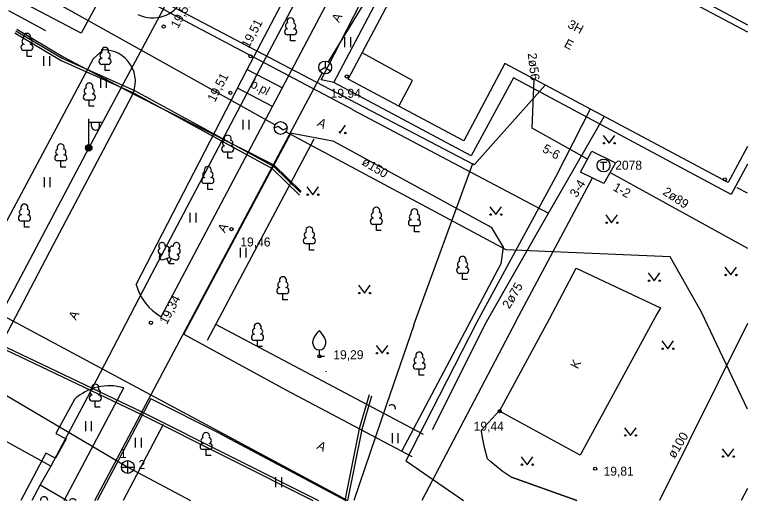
# Model space of a CAD drawing. Extents: x 713497 to 713863, y 6590062 to 6590327.
# Drawn here: x 713806.4 to 713863.4, y 6590062.3 to 6590100 of the extents above; entities that cross this region are included whole.
import ezdxf

# ---------------------------------------------------------------- set-up
doc = ezdxf.new("R2010")
doc.units = 0
for name, color, linetype in [('AED', 7, 'Continuous'), ('HALJASTUS', 7, 'Continuous'), ('HOONE', 7, 'Continuous'), ('HOONEDET', 7, 'Continuous'), ('KKAEV', 7, 'Continuous'), ('KORGUS', 7, 'Continuous'), ('KPKAABEL', 7, 'Continuous'), ('KTRASS', 7, 'Continuous'), ('MPKAABEL', 7, 'Continuous'), ('POST', 7, 'Continuous'), ('PUU', 7, 'Continuous'), ('SIKAEV', 7, 'Continuous'), ('SITRASS', 7, 'Continuous'), ('TEE', 7, 'Continuous'), ('TKAEV', 7, 'Continuous'), ('TORU NR', 7, 'Continuous'), ('TTRASS', 7, 'Continuous'), ('VKAEV', 7, 'Continuous'), ('VTRASS', 7, 'Continuous'), ('По умолчанию', 7, 'Continuous'), ('Слой 1', 7, 'Continuous')]:
    doc.layers.add(name, color=color, linetype=linetype)

msp = doc.modelspace()

# ---------------------------------------------------------------- linework, layer by layer
at = {"layer": 'AED'}
for points in [[(713821.396, 6590074.739), (713829.683, 6590090.388)], [(713863.358, 6590086.171), (713862.57, 6590086.57)], [(713817.953, 6590068.185), (713814.848, 6590062.302)]]:
    msp.add_lwpolyline(points, dxfattribs=at)
at = {"layer": 'HALJASTUS'}
for p, q in [((713832.046, 6590098.277), (713832.046, 6590097.516)), ((713832.501, 6590098.277), (713832.501, 6590097.516)), ((713808.642, 6590096.821), (713808.642, 6590096.059)), ((713809.097, 6590096.821), (713809.097, 6590096.059)), ((713813.066, 6590095.103), (713813.066, 6590094.342)), ((713813.521, 6590095.103), (713813.521, 6590094.342)), ((713824.146, 6590091.87), (713824.146, 6590091.109)), ((713824.601, 6590091.87), (713824.601, 6590091.109)), ((713852.147, 6590090.657), (713852.61, 6590090.05)), ((713852.61, 6590090.05), (713853.056, 6590090.657)), ((713808.691, 6590087.406), (713808.691, 6590086.645)), ((713809.146, 6590087.406), (713809.146, 6590086.645)), ((713829.117, 6590086.657), (713829.58, 6590086.05)), ((713829.58, 6590086.05), (713830.026, 6590086.657)), ((713843.337, 6590085.107), (713843.8, 6590084.5)), ((713843.8, 6590084.5), (713844.246, 6590085.107)), ((713820.023, 6590084.637), (713820.023, 6590083.876)), ((713820.478, 6590084.637), (713820.478, 6590083.876)), ((713852.347, 6590084.477), (713852.81, 6590083.87)), ((713852.81, 6590083.87), (713853.256, 6590084.477)), ((713823.926, 6590081.928), (713823.926, 6590081.167)), ((713824.381, 6590081.928), (713824.381, 6590081.167)), ((713855.657, 6590079.967), (713856.12, 6590079.36)), ((713856.12, 6590079.36), (713856.566, 6590079.967)), ((713861.617, 6590080.417), (713862.08, 6590079.81)), ((713862.08, 6590079.81), (713862.526, 6590080.417)), ((713833.137, 6590079.007), (713833.6, 6590078.4)), ((713833.6, 6590078.4), (713834.046, 6590079.007)), ((713834.497, 6590074.337), (713834.96, 6590073.73)), ((713834.96, 6590073.73), (713835.406, 6590074.337)), ((713856.717, 6590074.687), (713857.18, 6590074.08)), ((713857.18, 6590074.08), (713857.626, 6590074.687)), ((713830.593, 6590072.34), (713830.593, 6590072.282)), ((713811.896, 6590068.446), (713811.896, 6590067.685)), ((713812.351, 6590068.446), (713812.351, 6590067.685)), ((713835.742, 6590067.518), (713835.742, 6590066.756)), ((713836.197, 6590067.518), (713836.197, 6590066.756)), ((713853.807, 6590067.947), (713854.27, 6590067.34)), ((713854.27, 6590067.34), (713854.716, 6590067.947)), ((713815.772, 6590067.159), (713815.772, 6590066.398)), ((713816.227, 6590067.159), (713816.227, 6590066.398)), ((713861.407, 6590066.307), (713861.87, 6590065.7)), ((713861.87, 6590065.7), (713862.316, 6590066.307)), ((713845.765, 6590065.679), (713846.229, 6590065.072)), ((713846.229, 6590065.072), (713846.674, 6590065.679)), ((713826.686, 6590064.09), (713826.686, 6590063.328)), ((713827.141, 6590064.09), (713827.141, 6590063.328))]:
    msp.add_line(p, q, dxfattribs=at)
for points in [[(713808.833, 6590098.769), (713805.953, 6590100.341)], [(713838.188, 6590067.422), (713822.047, 6590075.968)]]:
    msp.add_lwpolyline(points, dxfattribs=at)
for centre in [(713852.209, 6590090.05), (713853.038, 6590090.05), (713829.179, 6590086.05), (713830.008, 6590086.05), (713843.399, 6590084.5), (713844.228, 6590084.5), (713852.409, 6590083.87), (713853.238, 6590083.87), (713855.719, 6590079.36), (713856.548, 6590079.36), (713861.679, 6590079.81), (713862.508, 6590079.81), (713833.199, 6590078.4), (713834.028, 6590078.4), (713834.559, 6590073.73), (713835.388, 6590073.73), (713856.779, 6590074.08), (713857.608, 6590074.08), (713853.869, 6590067.34), (713854.698, 6590067.34), (713861.469, 6590065.7), (713862.298, 6590065.7), (713845.828, 6590065.072), (713846.657, 6590065.072)]:
    msp.add_circle(centre, 0.055, dxfattribs=at)
at = {"layer": 'HOONE'}
for p, q in [((713826.578, 6590091.231), (713826.878, 6590091.381)), ((713826.878, 6590091.381), (713827.278, 6590091.081)), ((713827.278, 6590091.081), (713827.578, 6590091.231))]:
    msp.add_line(p, q, dxfattribs=at)
for points in [[(713832.325, 6590095.015), (713840.65, 6590110.727), (713863.358, 6590098.696)], [(713807.826, 6590101.987), (713826.642, 6590091.475)], [(713863.358, 6590089.804), (713861.866, 6590086.999), (713844.51, 6590096.23), (713841.32, 6590090.23), (713832.325, 6590095.015)], [(713851.15, 6590092.7), (713848.45, 6590087.4), (713842.32, 6590076.14), (713838.223, 6590068.153), (713836.8, 6590065.38), (713837.018, 6590065.231), (713837.87, 6590064.647), (713841.293, 6590062.302)], [(713859.8, 6590076.92), (713857.37, 6590081.21), (713844.62, 6590081.76), (713827.484, 6590090.932)], [(713856.33, 6590076.77), (713850.35, 6590065.82), (713844.1, 6590069.23), (713847.97, 6590076.4), (713850.05, 6590080.34), (713856.6, 6590077.27), (713856.33, 6590076.77)], [(713863.358, 6590069.395), (713859.8, 6590076.92)], [(713863.358, 6590076.041), (713856.52, 6590062.302)]]:
    msp.add_lwpolyline(points, dxfattribs=at)
msp.add_circle((713827.078, 6590091.231), 0.5, dxfattribs=at)
at = {"layer": 'HOONEDET'}
for points in [[(713831.202, 6590094.77), (713840.146, 6590111.711), (713863.358, 6590099.255)], [(713836.26, 6590092.92), (713837.34, 6590094.92), (713833.412, 6590097.065)], [(713863.358, 6590088.423), (713862.101, 6590086.06), (713845.19, 6590095.13), (713841.88, 6590089.06), (713831.202, 6590094.77)]]:
    msp.add_lwpolyline(points, dxfattribs=at)
at = {"layer": 'KKAEV'}
for p, q in [((713815.194, 6590064.391), (713815.194, 6590065.391)), ((713814.694, 6590064.891), (713815.694, 6590064.891))]:
    msp.add_line(p, q, dxfattribs=at)
msp.add_circle((713815.194, 6590064.891), 0.5, dxfattribs=at)
at = {"layer": 'KORGUS'}
for centre in [(713817.98, 6590099.11), (713824.74, 6590096.8), (713832.22, 6590095.23), (713823.17, 6590093.96), (713861.61, 6590087.24), (713823.25, 6590083.37), (713816.99, 6590076.1), (713830.09, 6590073.49), (713844.1, 6590069.23), (713851.53, 6590064.76)]:
    msp.add_circle(centre, 0.125, dxfattribs=at)
at = {"layer": 'KPKAABEL'}
msp.add_lwpolyline([(713773.44, 6590139.89), (713762.88, 6590120.59), (713775.24, 6590090.28), (713794.548, 6590082.284), (713800.542, 6590079.311), (713832.311, 6590062.302)], dxfattribs=at)
at = {"layer": 'KTRASS'}
for p, q in [((713802.364, 6590072.434), (713815.194, 6590064.891)), ((713815.194, 6590064.891), (713820.08, 6590062.302))]:
    msp.add_line(p, q, dxfattribs=at)
at = {"layer": 'MPKAABEL'}
for points in [[(713831.539, 6590125.823), (713812.157, 6590089.684), (713797.659, 6590062.302)], [(713802.69, 6590113.94), (713802.87, 6590113.16), (713801.12, 6590109.45), (713810.319, 6590104.541), (713819.99, 6590099.38), (713832.692, 6590092.656)], [(713767.165, 6590099.54), (713769.384, 6590097.568), (713773.372, 6590091.235), (713786.121, 6590083.841), (713799.27, 6590076.55), (713805.146, 6590074.259), (713816.203, 6590068.988), (713829.569, 6590062.302)], [(713767.259, 6590099.724), (713769.538, 6590097.698), (713773.514, 6590091.383), (713786.219, 6590084.015), (713799.356, 6590076.732), (713805.226, 6590074.443), (713816.291, 6590069.168), (713830.016, 6590062.302)], [(713806.498, 6590098.791), (713810.106, 6590096.659), (713815.718, 6590094.134), (713826.55, 6590088.251), (713828.633, 6590086.211)], [(713806.563, 6590098.919), (713810.224, 6590096.736), (713815.554, 6590093.916), (713826.538, 6590088.367), (713828.675, 6590086.291)], [(713806.409, 6590098.611), (713810.014, 6590096.481), (713815.63, 6590093.954), (713826.43, 6590088.089), (713828.538, 6590086.024)], [(713832.701, 6590092.651), (713847.91, 6590084.6)], [(713847.91, 6590084.6), (713852.22, 6590092.13)], [(713843.08, 6590076.18), (713847.91, 6590084.6)], [(713838.87, 6590067.798), (713843.08, 6590076.18)], [(713833.958, 6590070.493), (713833.191, 6590067.861), (713832.071, 6590062.302)], [(713834.138, 6590070.395), (713833.386, 6590067.813), (713832.275, 6590062.302)]]:
    msp.add_lwpolyline(points, dxfattribs=at)
at = {"layer": 'POST'}
for p, q in [((713812.157, 6590089.934), (713812.157, 6590091.934)), ((713812.157, 6590091.684), (713813.157, 6590091.684)), ((713812.384, 6590091.363), (713812.384, 6590091.684)), ((713812.997, 6590091.363), (713812.997, 6590091.684))]:
    msp.add_line(p, q, dxfattribs=at)
for radius in [0.25, 0.225, 0.2, 0.175, 0.15, 0.125, 0.1, 0.075, 0.05, 0.025]:
    msp.add_circle((713812.157, 6590089.684), radius, dxfattribs=at)
msp.add_arc((713812.69, 6590091.363), 0.306, 180, 0, dxfattribs=at)
at = {"layer": 'PUU'}
for p, q in [((713828.088, 6590098.469), (713827.608, 6590098.469)), ((713827.848, 6590097.994), (713827.848, 6590098.469)), ((713828.228, 6590097.994), (713827.848, 6590097.994)), ((713807.604, 6590097.261), (713807.124, 6590097.261)), ((713807.364, 6590096.786), (713807.364, 6590097.261)), ((713807.744, 6590096.786), (713807.364, 6590096.786)), ((713813.67, 6590096.165), (713813.19, 6590096.165)), ((713813.43, 6590095.69), (713813.43, 6590096.165)), ((713813.81, 6590095.69), (713813.43, 6590095.69)), ((713812.441, 6590093.395), (713811.961, 6590093.395)), ((713812.201, 6590092.92), (713812.201, 6590093.395)), ((713812.581, 6590092.92), (713812.201, 6590092.92)), ((713823.201, 6590089.351), (713822.721, 6590089.351)), ((713822.961, 6590088.876), (713822.961, 6590089.351)), ((713810.226, 6590088.674), (713809.746, 6590088.674)), ((713809.986, 6590088.199), (713809.986, 6590088.674)), ((713823.341, 6590088.876), (713822.961, 6590088.876)), ((713810.366, 6590088.199), (713809.986, 6590088.199)), ((713821.657, 6590086.914), (713821.177, 6590086.914)), ((713821.417, 6590086.439), (713821.417, 6590086.914)), ((713821.797, 6590086.439), (713821.417, 6590086.439)), ((713807.402, 6590083.999), (713806.922, 6590083.999)), ((713807.162, 6590083.524), (713807.162, 6590083.999)), ((713807.542, 6590083.524), (713807.162, 6590083.524)), ((713834.76, 6590083.745), (713834.28, 6590083.745)), ((713834.52, 6590083.27), (713834.52, 6590083.745)), ((713837.72, 6590083.625), (713837.24, 6590083.625)), ((713837.48, 6590083.15), (713837.48, 6590083.625)), ((713834.9, 6590083.27), (713834.52, 6590083.27)), ((713837.86, 6590083.15), (713837.48, 6590083.15)), ((713829.55, 6590082.225), (713829.07, 6590082.225)), ((713829.31, 6590081.75), (713829.31, 6590082.225)), ((713829.69, 6590081.75), (713829.31, 6590081.75)), ((713817.968, 6590081.001), (713818.413, 6590081.176)), ((713818.408, 6590080.666), (713818.233, 6590081.106)), ((713818.408, 6590080.666), (713818.588, 6590081.106)), ((713818.413, 6590081.176), (713818.853, 6590080.996)), ((713818.788, 6590080.666), (713818.408, 6590080.666)), ((713841.46, 6590079.935), (713840.98, 6590079.935)), ((713841.22, 6590079.46), (713841.22, 6590079.935)), ((713841.6, 6590079.46), (713841.22, 6590079.46)), ((713827.49, 6590078.355), (713827.01, 6590078.355)), ((713827.25, 6590077.88), (713827.25, 6590078.355)), ((713827.63, 6590077.88), (713827.25, 6590077.88)), ((713825.521, 6590074.731), (713825.041, 6590074.731)), ((713825.281, 6590074.256), (713825.281, 6590074.731)), ((713825.661, 6590074.256), (713825.281, 6590074.256)), ((713830.09, 6590073.49), (713830.09, 6590073.99)), ((713830.49, 6590073.49), (713830.09, 6590073.49)), ((713838.09, 6590072.495), (713837.61, 6590072.495)), ((713837.85, 6590072.02), (713837.85, 6590072.495)), ((713838.23, 6590072.02), (713837.85, 6590072.02)), ((713812.91, 6590070.005), (713812.43, 6590070.005)), ((713812.67, 6590069.53), (713812.67, 6590070.005)), ((713813.05, 6590069.53), (713812.67, 6590069.53)), ((713821.526, 6590066.248), (713821.046, 6590066.248)), ((713821.286, 6590065.773), (713821.286, 6590066.248)), ((713821.666, 6590065.773), (713821.286, 6590065.773))]:
    msp.add_line(p, q, dxfattribs=at)
for points in [[(713818.413, 6590081.671), (713818.393, 6590081.596), (713818.393, 6590081.576), (713818.403, 6590081.546), (713818.423, 6590081.511), (713818.428, 6590081.491), (713818.413, 6590081.456), (713818.388, 6590081.406), (713818.383, 6590081.381), (713818.388, 6590081.366), (713818.398, 6590081.336), (713818.433, 6590081.276), (713818.438, 6590081.256), (713818.433, 6590081.236), (713818.418, 6590081.201), (713818.413, 6590081.176)], [(713829.59, 6590074.49), (713829.59, 6590074.64), (713829.6, 6590074.705), (713829.635, 6590074.835), (713829.695, 6590074.955), (713829.84, 6590075.19), (713830, 6590075.395), (713830.09, 6590075.49)], [(713830.59, 6590074.49), (713830.59, 6590074.64), (713830.58, 6590074.705), (713830.545, 6590074.835), (713830.485, 6590074.955), (713830.34, 6590075.19), (713830.18, 6590075.395), (713830.09, 6590075.49)]]:
    msp.add_lwpolyline(points, dxfattribs=at)
for centre, radius, start, end in [((713827.678, 6590099.167), 0.233, 109.0217, 253.1415), ((713827.848, 6590099.514), 0.277, 332.5799, 207.4201), ((713828.019, 6590099.167), 0.233, 286.8508, 70.9859), ((713827.611, 6590098.707), 0.238, 90.0016, 269.3953), ((713828.086, 6590098.707), 0.238, 270.6047, 89.9984), ((713807.194, 6590097.959), 0.233, 109.0217, 253.1415), ((713807.364, 6590098.306), 0.277, 332.5799, 207.4201), ((713807.534, 6590097.959), 0.233, 286.8508, 70.9859), ((713807.126, 6590097.498), 0.238, 90.0016, 269.3953), ((713807.601, 6590097.498), 0.238, 270.6047, 89.9984), ((713813.26, 6590096.862), 0.233, 109.0217, 253.1415), ((713813.43, 6590097.21), 0.277, 332.5799, 207.4201), ((713813.6, 6590096.862), 0.233, 286.8508, 70.9859), ((713813.192, 6590096.402), 0.238, 90.0016, 269.3953), ((713813.667, 6590096.402), 0.238, 270.6047, 89.9984), ((713812.031, 6590094.093), 0.233, 109.0217, 253.1415), ((713812.201, 6590094.44), 0.277, 332.5799, 207.4201), ((713812.371, 6590094.093), 0.233, 286.8508, 70.9859), ((713811.963, 6590093.633), 0.238, 90.0016, 269.3953), ((713812.438, 6590093.633), 0.238, 270.6047, 89.9984), ((713822.791, 6590090.048), 0.233, 109.0217, 253.1415), ((713822.961, 6590090.396), 0.277, 332.5799, 207.4201), ((713823.131, 6590090.048), 0.233, 286.8508, 70.9859), ((713809.986, 6590089.719), 0.277, 332.5799, 207.4201), ((713822.724, 6590089.588), 0.238, 90.0016, 269.3953), ((713823.199, 6590089.588), 0.238, 270.6047, 89.9984), ((713809.749, 6590088.912), 0.238, 90.0016, 269.3953), ((713809.816, 6590089.372), 0.233, 109.0217, 253.1415), ((713810.157, 6590089.372), 0.233, 286.8508, 70.9859), ((713810.224, 6590088.912), 0.238, 270.6047, 89.9984), ((713821.417, 6590087.959), 0.277, 332.5799, 207.4201), ((713821.179, 6590087.151), 0.238, 90.0016, 269.3953), ((713821.246, 6590087.611), 0.233, 109.0217, 253.1415), ((713821.587, 6590087.611), 0.233, 286.8508, 70.9859), ((713821.654, 6590087.151), 0.238, 270.6047, 89.9984), ((713807.162, 6590085.044), 0.277, 332.5799, 207.4201), ((713834.52, 6590084.79), 0.277, 332.5799, 207.4201), ((713806.924, 6590084.237), 0.238, 90.0016, 269.3953), ((713806.992, 6590084.697), 0.233, 109.0217, 253.1415), ((713807.332, 6590084.697), 0.233, 286.8508, 70.9859), ((713807.399, 6590084.237), 0.238, 270.6047, 89.9984), ((713834.35, 6590084.443), 0.233, 109.0217, 253.1415), ((713834.69, 6590084.443), 0.233, 286.8508, 70.9859), ((713837.31, 6590084.323), 0.233, 109.0217, 253.1415), ((713837.48, 6590084.67), 0.277, 332.5799, 207.4201), ((713837.65, 6590084.323), 0.233, 286.8508, 70.9859), ((713834.283, 6590083.982), 0.238, 90.0016, 269.3953), ((713834.757, 6590083.982), 0.238, 270.6047, 89.9984), ((713837.243, 6590083.862), 0.238, 90.0016, 269.3953), ((713837.717, 6590083.862), 0.238, 270.6047, 89.9984), ((713829.31, 6590083.27), 0.277, 332.5799, 207.4201), ((713829.14, 6590082.923), 0.233, 109.0217, 253.1415), ((713829.48, 6590082.923), 0.233, 286.8508, 70.9859), ((713817.851, 6590082.08), 0.256, 111.5027, 232.5173), ((713817.851, 6590082.08), 0.256, 350.4856, 111.5002), ((713818.987, 6590082.071), 0.256, 67.6168, 188.6314), ((713818.987, 6590082.071), 0.256, 306.5997, 67.6143), ((713829.073, 6590082.462), 0.238, 90.0016, 269.3953), ((713829.547, 6590082.462), 0.238, 270.6047, 89.9984), ((713817.777, 6590081.669), 0.224, 111.4304, 274.4987), ((713818.186, 6590081.83), 0.224, 308.5041, 111.5725), ((713818.412, 6590081.433), 0.237, 66.7655, 111.5015), ((713818.649, 6590081.825), 0.225, 67.7016, 230.5126), ((713819.055, 6590081.659), 0.224, 264.6183, 67.6866), ((713817.882, 6590081.224), 0.237, 111.5014, 291.5004), ((713818.943, 6590081.216), 0.237, 247.6166, 67.6155), ((713841.22, 6590080.98), 0.277, 332.5799, 207.4201), ((713841.05, 6590080.633), 0.233, 109.0217, 253.1415), ((713841.39, 6590080.633), 0.233, 286.8508, 70.9859), ((713840.983, 6590080.172), 0.238, 90.0016, 269.3953), ((713841.457, 6590080.172), 0.238, 270.6047, 89.9984), ((713827.25, 6590079.4), 0.277, 332.5799, 207.4201), ((713827.013, 6590078.592), 0.238, 90.0016, 269.3953), ((713827.08, 6590079.053), 0.233, 109.0217, 253.1415), ((713827.42, 6590079.053), 0.233, 286.8508, 70.9859), ((713827.487, 6590078.592), 0.238, 270.6047, 89.9984), ((713825.281, 6590075.776), 0.277, 332.5799, 207.4201), ((713825.111, 6590075.428), 0.233, 109.0217, 253.1415), ((713825.452, 6590075.428), 0.233, 286.8508, 70.9859), ((713825.044, 6590074.968), 0.238, 90.0016, 269.3953), ((713825.519, 6590074.968), 0.238, 270.6047, 89.9984), ((713830.09, 6590074.49), 0.5, 180, 0), ((713837.85, 6590073.54), 0.277, 332.5799, 207.4201), ((713837.68, 6590073.193), 0.233, 109.0217, 253.1415), ((713838.02, 6590073.193), 0.233, 286.8508, 70.9859), ((713837.613, 6590072.732), 0.238, 90.0016, 269.3953), ((713838.087, 6590072.732), 0.238, 270.6047, 89.9984), ((713812.5, 6590070.703), 0.233, 109.0217, 253.1415), ((713812.67, 6590071.05), 0.277, 332.5799, 207.4201), ((713812.84, 6590070.703), 0.233, 286.8508, 70.9859), ((713812.433, 6590070.242), 0.238, 90.0016, 269.3953), ((713812.907, 6590070.242), 0.238, 270.6047, 89.9984), ((713821.286, 6590067.293), 0.277, 332.5799, 207.4201), ((713821.116, 6590066.945), 0.233, 109.0217, 253.1415), ((713821.457, 6590066.945), 0.233, 286.8508, 70.9859), ((713821.049, 6590066.485), 0.238, 90.0016, 269.3953), ((713821.524, 6590066.485), 0.238, 270.6047, 89.9984), ((713808.69, 6590062.31), 0.277, 358.4334, 181.5666)]:
    msp.add_arc(centre, radius, start, end, dxfattribs=at)
at = {"layer": 'SIKAEV'}
for p, q in [((713830.54, 6590095.934), (713830.125, 6590095.659)), ((713830.54, 6590096.434), (713830.54, 6590095.934)), ((713830.54, 6590095.934), (713830.955, 6590095.659))]:
    msp.add_line(p, q, dxfattribs=at)
msp.add_circle((713830.54, 6590095.934), 0.5, dxfattribs=at)
at = {"layer": 'SITRASS'}
for points in [[(713806.67, 6590115.77), (713805.12, 6590115.27), (713801.98, 6590109.5), (713810.568, 6590104.949), (713810.568, 6590104.949), (713832.983, 6590093.161), (713833.016, 6590093.133), (713841.98, 6590088.44)], [(713830.801, 6590096.36), (713840.822, 6590112.78)], [(713812.628, 6590062.302), (713819.46, 6590075.12), (713830.305, 6590095.492)], [(713847.65, 6590094.56), (713842.13, 6590088.36), (713841.98, 6590088.44), (713837.4, 6590075.92), (713837.42, 6590075.92), (713835.315, 6590069.748), (713832.776, 6590062.302)]]:
    msp.add_lwpolyline(points, dxfattribs=at)
at = {"layer": 'TEE'}
for points in [[(713815.851, 6590079.074), (713824.476, 6590095.784), (713834.975, 6590115.756)], [(713817.793, 6590076.571), (713826.456, 6590092.902), (713837.714, 6590114.27), (713834.975, 6590115.756)], [(713831.202, 6590094.77), (713830.24, 6590094.972), (713838.857, 6590111.811)], [(713813.27, 6590097.299), (713812.51, 6590096.599), (713799.828, 6590072.901), (713794.153, 6590062.302)], [(713824.476, 6590095.784), (713827.214, 6590094.341)], [(713826.456, 6590092.902), (713823.718, 6590094.316)], [(713801.742, 6590067.584), (713809.427, 6590082.184), (713815.501, 6590093.706)], [(713819.543, 6590075.208), (713827.895, 6590090.846), (713828.092, 6590090.809), (713831.122, 6590090.234), (713843.441, 6590083.534), (713844.364, 6590081.964), (713844.206, 6590080.677), (713836.465, 6590066.106)], [(713819.543, 6590075.208), (713827.478, 6590070.879), (713837.276, 6590065.714)], [(713810.252, 6590062.302), (713814.891, 6590071.039)], [(713811.039, 6590070.132), (713809.598, 6590067.508), (713810.407, 6590067.073), (713809.574, 6590065.584), (713808.817, 6590065.98), (713806.887, 6590062.302)], [(713816.982, 6590070.18), (713812.803, 6590062.302)], [(713832.135, 6590062.302), (713822.345, 6590067.507), (713816.982, 6590070.18)], [(713850.111, 6590062.302), (713845.031, 6590064.102), (713845.066, 6590064.054), (713844.294, 6590064.578), (713843.406, 6590065.288), (713843.17, 6590065.519), (713842.913, 6590066.413), (713842.775, 6590067.183), (713842.7, 6590067.684), (713842.665, 6590067.732), (713844.103, 6590069.284)], [(713822.345, 6590067.507), (713832.135, 6590062.302)], [(713845.031, 6590064.102), (713850.111, 6590062.302)], [(713863.358, 6590063.227), (713862.889, 6590062.302)]]:
    msp.add_lwpolyline(points, dxfattribs=at)
for centre, radius, start, end in [((713817.126, 6590102.385), 2.603, 243.9322, 332.3491), ((713813.333, 6590094.849), 2.451, 332.201, 91.4759), ((713819.784, 6590080.121), 4.07, 194.9013, 240.721), ((713813.756, 6590067.225), 3.979, 73.4333, 133.0649)]:
    msp.add_arc(centre, radius, start, end, dxfattribs=at)
at = {"layer": 'TKAEV'}
for p, q in [((713851.93, 6590088.57), (713852.43, 6590088.57)), ((713852.18, 6590087.97), (713852.18, 6590088.57))]:
    msp.add_line(p, q, dxfattribs=at)
msp.add_circle((713852.18, 6590088.32), 0.5, dxfattribs=at)
at = {"layer": 'TTRASS'}
for points in [[(713850.94, 6590088.81), (713846.63, 6590091.22), (713846.79, 6590095.02)], [(713850.38, 6590087.79), (713851.27, 6590089.42), (713853.1, 6590088.53), (713852.21, 6590086.93), (713850.38, 6590087.79)], [(713845.39, 6590076.25), (713851.31, 6590087.35)], [(713852.69, 6590087.78), (713863.358, 6590081.899)], [(713845.39, 6590076.25), (713838.043, 6590062.302)]]:
    msp.add_lwpolyline(points, dxfattribs=at)
at = {"layer": 'VKAEV'}
msp.add_arc((713810.914, 6590062.064), 0.35, 42.9393, 137.0607, dxfattribs=at)
at = {"layer": 'VTRASS'}
for points in [[(713836.66, 6590119.441), (713835.265, 6590116.905), (713834.63, 6590115.751), (713836.037, 6590114.912), (713835.391, 6590113.538), (713832.498, 6590109.184), (713824.458, 6590093.918), (713817.031, 6590079.871), (713812.063, 6590070.326), (713809.213, 6590064.95), (713808.375, 6590063.5), (713807.731, 6590062.302)], [(713809.213, 6590064.95), (713805.274, 6590067.134), (713797.63, 6590071.75), (713790.069, 6590076.695), (713788.084, 6590078.101), (713787.897, 6590078.191)], [(713808.375, 6590063.5), (713810.485, 6590062.302)]]:
    msp.add_lwpolyline(points, dxfattribs=at)
at = {"layer": 'По умолчанию'}
for p, q in [((713831.67, 6590090.84), (713832.116, 6590091.447)), ((713831.588, 6590090.947), (713831.67, 6590090.84))]:
    msp.add_line(p, q, dxfattribs=at)
msp.add_circle((713832.098, 6590090.84), 0.055, dxfattribs=at)
msp.add_arc((713835.72, 6590069.45), 0.277, 345.2181, 137.2732, dxfattribs=at)
at = {"layer": 'Слой 1'}
msp.add_lwpolyline([(713824.52, 6590122.4), (713811.57, 6590098.6), (713775.69, 6590117.42), (713779.01, 6590124.36), (713787.58, 6590142.43)], close=True, dxfattribs=at)

# ---------------------------------------------------------------- texts
at = {"layer": 'HOONE'}
for s, rotation, p in [('3H', 331.9913, (713849.327, 6590099.073)), ('E', 331.9913, (713849.052, 6590097.567)), ('K', 62.8886, (713850.174, 6590072.459))]:
    msp.add_text(s, height=0.7, rotation=rotation, dxfattribs=at).set_placement(p)
at = {"layer": 'KORGUS'}
for s, rotation, p in [('19,51', 61.9591, (713819.103, 6590098.91)), ('19,51', 61.9591, (713824.603, 6590097.38)), ('19,51', 62.3429, (713821.96, 6590093.191)), ('19,34', 62.3429, (713818.233, 6590075.92))]:
    msp.add_text(s, height=0.7, rotation=rotation, dxfattribs=at).set_placement(p)
for s, p in [('19,94', (713830.968, 6590093.575)), ('19,46', (713823.945, 6590082.025)), ('19,29', (713831.176, 6590073.265)), ('19,44', (713842.083, 6590067.715)), ('19,81', (713852.182, 6590064.215))]:
    msp.add_text(s, height=0.7, dxfattribs=at).set_placement(p)
at = {"layer": 'SIKAEV'}
msp.add_text('2078', height=0.7, dxfattribs=at).set_placement((713853.09, 6590087.99))
at = {"layer": 'TEE'}
for s, rotation, p in [('A', 62.5799, (713831.617, 6590099.378)), ('b.pl', 332.2162, (713824.667, 6590094.433)), ('A', 332.2056, (713829.855, 6590091.432)), ('A', 61.3766, (713822.739, 6590083.047)), ('A', 62.5887, (713811.165, 6590076.255)), ('A', 332.8628, (713829.836, 6590066.339))]:
    msp.add_text(s, height=0.7, rotation=rotation, dxfattribs=at).set_placement(p)
at = {"layer": 'TORU NR'}
for s, rotation, p in [('2ø56', 276.5048, (713846.283, 6590097.022)), ('5-6', 330.7145, (713847.361, 6590089.413)), ('ø150', 328.9855, (713833.324, 6590088.417)), ('3-4', 57.8344, (713850.094, 6590085.777)), ('1-2', 330.7145, (713852.851, 6590086.423)), ('2ø89', 326.5409, (713856.723, 6590086.107)), ('2ø75', 59.3381, (713844.856, 6590077.127)), ('ø100', 58.7707, (713857.702, 6590065.504))]:
    msp.add_text(s, height=0.7, rotation=rotation, dxfattribs=at).set_placement(p)
for s, p in [('1', (713814.583, 6590065.588)), ('2', (713816.032, 6590064.728))]:
    msp.add_text(s, height=0.7, dxfattribs=at).set_placement(p)

doc.saveas('drawing.dxf')
